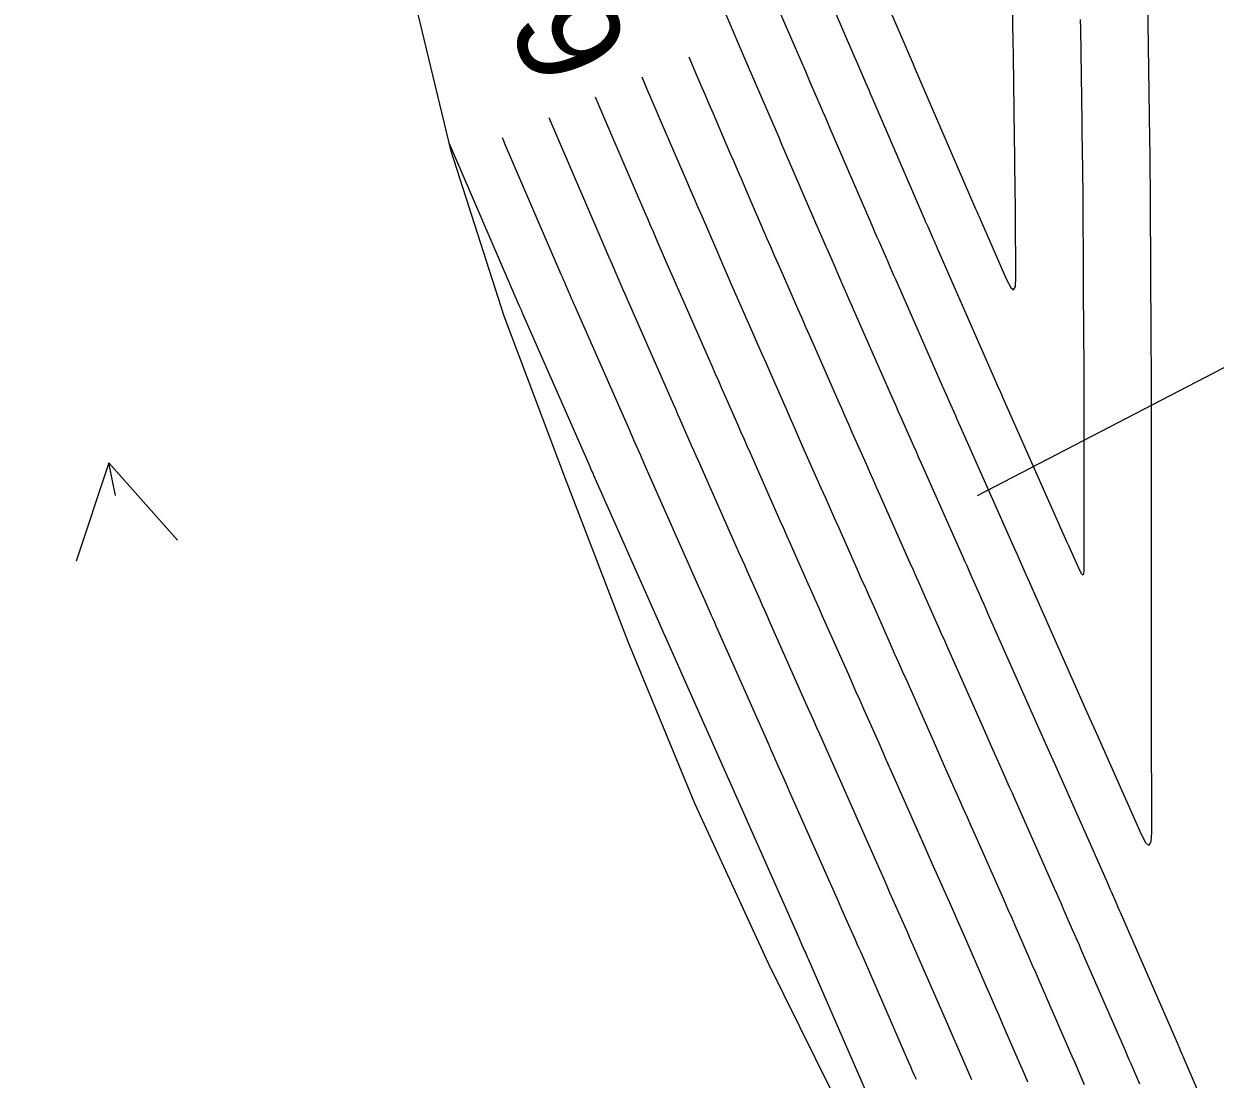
# Model space of a CAD drawing. Extents: x 954385 to 988206, y 1868364 to 1924553.
# Drawn here: x 958001.8 to 958070.9, y 1918535.1 to 1918596.3 of the extents above; entities that cross this region are included whole.
import ezdxf

# ---------------------------------------------------------------- set-up
doc = ezdxf.new("R2010")
doc.units = 0
for name, color, linetype in [('24', 7, 'Continuous'), ('26', 7, 'Continuous'), ('5', 7, 'Continuous'), ('6', 7, 'Continuous'), ('7', 7, 'Continuous')]:
    doc.layers.add(name, color=color, linetype=linetype)

msp = doc.modelspace()

# ---------------------------------------------------------------- linework, layer by layer
at = {"layer": '24'}
msp.add_lwpolyline([(958049.573, 1918532.557), (958045.001, 1918541.78), (958040.731, 1918551.071), (958036.858, 1918560.45), (958033.237, 1918569.886), (958029.666, 1918579.334), (958026.587, 1918588.891), (958024.254, 1918598.617), (958022.107, 1918608.383), (958020.314, 1918618.23), (958018.751, 1918628.128), (958016.763, 1918637.93), (958014.212, 1918647.607), (958011.88, 1918657.332), (958009.258, 1918666.992), (958007.706, 1918676.893), (958005.664, 1918686.683), (958004.274, 1918696.62), (958002.36, 1918706.439), (958001.804, 1918716.563)], dxfattribs=at)
at = {"layer": '26'}
for points in [[(958057.131, 1918568.928), (958097.866, 1918590.055), (958094.634, 1918584.999), (958097.866, 1918590.055), (958091.872, 1918590.326)], [(958007.131, 1918568.928), (958006.743, 1918570.819), (958010.725, 1918566.331), (958006.743, 1918570.819), (958004.848, 1918565.127)]]:
    msp.add_lwpolyline(points, dxfattribs=at)
at = {"layer": '6'}
for points in [[(958063.096, 1918596.53), (958063.104, 1918595.978), (958063.181, 1918590.592), (958063.191, 1918589.847), (958063.202, 1918589.102), (958063.223, 1918587.612), (958063.228, 1918587.239), (958063.233, 1918586.867), (958063.236, 1918586.494), (958063.238, 1918586.121), (958063.265, 1918581.674), (958063.288, 1918577.661), (958063.291, 1918577.146), (958063.293, 1918576.632), (958063.294, 1918576.117), (958063.295, 1918575.603), (958063.296, 1918573.545), (958063.296, 1918573.03), (958063.297, 1918572.516), (958063.297, 1918572.001), (958063.297, 1918571.487), (958063.3, 1918566.969), (958063.3, 1918566.677), (958063.301, 1918566.384), (958063.301, 1918566.091), (958063.301, 1918565.799), (958063.302, 1918564.586), (958063.289, 1918564.379), (958063.248, 1918564.303), (958063.179, 1918564.356), (958063.083, 1918564.539), (958062.43, 1918566.01), (958062.342, 1918566.208), (958058.626, 1918574.577), (958058.545, 1918574.76), (958058.464, 1918574.944), (958058.301, 1918575.31), (958058.261, 1918575.401), (958058.22, 1918575.493), (958058.18, 1918575.585), (958058.14, 1918575.676), (958054.815, 1918583.245), (958054.746, 1918583.403), (958054.677, 1918583.561), (958054.608, 1918583.718), (958054.538, 1918583.876), (958054.261, 1918584.506), (958054.192, 1918584.664), (958054.123, 1918584.822), (958054.055, 1918584.98), (958053.986, 1918585.138), (958051.025, 1918591.999), (958050.932, 1918592.216), (958050.838, 1918592.432), (958050.745, 1918592.649), (958050.651, 1918592.866), (958050.184, 1918593.949), (958049.903, 1918594.599), (958047.245, 1918600.761)], [(958060.06, 1918534.911), (958059.819, 1918535.468), (958059.577, 1918536.024), (958058.606, 1918538.25), (958058.363, 1918538.806), (958058.121, 1918539.363), (958057.878, 1918539.919), (958057.636, 1918540.476), (958056.454, 1918543.188), (958056.223, 1918543.717), (958055.991, 1918544.246), (958055.758, 1918544.774), (958055.524, 1918545.302), (958054.587, 1918547.413), (958054.353, 1918547.941), (958054.119, 1918548.469), (958053.885, 1918548.997), (958053.651, 1918549.525), (958052.297, 1918552.577), (958051.857, 1918553.568), (958051.418, 1918554.559), (958050.538, 1918556.54), (958050.319, 1918557.035), (958050.099, 1918557.531), (958049.879, 1918558.026), (958049.659, 1918558.522), (958048.127, 1918561.973), (958047.924, 1918562.43), (958047.721, 1918562.888), (958047.518, 1918563.345), (958047.315, 1918563.802), (958046.503, 1918565.632), (958046.3, 1918566.089), (958046.097, 1918566.546), (958045.894, 1918567.004), (958045.691, 1918567.461), (958043.955, 1918571.374), (958043.77, 1918571.791), (958043.585, 1918572.209), (958043.401, 1918572.626), (958043.218, 1918573.044), (958042.484, 1918574.714), (958042.3, 1918575.132), (958042.117, 1918575.55), (958041.933, 1918575.967), (958041.75, 1918576.385), (958039.82, 1918580.776), (958039.653, 1918581.157), (958039.486, 1918581.538), (958039.32, 1918581.919), (958039.155, 1918582.301), (958038.496, 1918583.829), (958038.331, 1918584.211), (958038.166, 1918584.593), (958038.002, 1918584.975), (958037.837, 1918585.357), (958035.744, 1918590.207), (958035.454, 1918590.881), (958035.163, 1918591.555), (958034.962, 1918592.022)]]:
    msp.add_lwpolyline(points, dxfattribs=at)
at = {"layer": '7'}
for points in [[(958049.693, 1918602.53), (958052.929, 1918595.028), (958053.106, 1918594.617), (958053.284, 1918594.206), (958053.372, 1918594), (958053.461, 1918593.795), (958057.016, 1918585.558), (958057.033, 1918585.518), (958057.05, 1918585.479), (958057.068, 1918585.439), (958057.085, 1918585.4), (958057.172, 1918585.202), (958057.224, 1918585.084), (958058.822, 1918581.446), (958059.059, 1918580.988), (958059.228, 1918580.855), (958059.327, 1918581.045), (958059.358, 1918581.56), (958059.336, 1918585.245), (958059.333, 1918585.618), (958059.33, 1918585.991), (958059.326, 1918586.363), (958059.321, 1918586.736), (958059.299, 1918588.226), (958059.294, 1918588.599), (958059.288, 1918588.971), (958059.283, 1918589.344), (958059.278, 1918589.716), (958059.211, 1918594.398), (958059.198, 1918595.302), (958059.185, 1918596.207), (958059.172, 1918597.111)], [(958066.994, 1918597.692), (958067.11, 1918589.617), (958067.122, 1918588.68), (958067.133, 1918587.743), (958067.141, 1918586.805), (958067.148, 1918585.868), (958067.193, 1918578.191), (958067.195, 1918577.849), (958067.196, 1918577.507), (958067.197, 1918577.165), (958067.198, 1918576.823), (958067.199, 1918574.42), (958067.199, 1918573.906), (958067.2, 1918573.391), (958067.2, 1918572.877), (958067.2, 1918572.362), (958067.202, 1918568.793), (958067.203, 1918568.026), (958067.203, 1918567.26), (958067.204, 1918566.493), (958067.205, 1918565.727), (958067.213, 1918556.581), (958067.213, 1918556.293), (958067.22, 1918549.382), (958067.185, 1918548.839), (958067.077, 1918548.637), (958066.896, 1918548.777), (958066.643, 1918549.259), (958063.899, 1918555.445), (958063.766, 1918555.745), (958063.499, 1918556.345), (958060.089, 1918564.032), (958059.957, 1918564.329), (958059.826, 1918564.626), (958059.562, 1918565.219), (958059.431, 1918565.515), (958059.299, 1918565.812), (958056.246, 1918572.688), (958056.151, 1918572.903), (958056.056, 1918573.118), (958055.96, 1918573.332), (958055.865, 1918573.547), (958055.484, 1918574.406), (958055.388, 1918574.621), (958055.293, 1918574.836), (958055.199, 1918575.051), (958055.104, 1918575.266), (958052.407, 1918581.407), (958052.286, 1918581.683), (958052.165, 1918581.958), (958052.044, 1918582.234), (958051.923, 1918582.51), (958051.438, 1918583.613), (958051.317, 1918583.889), (958051.196, 1918584.165), (958051.076, 1918584.442), (958050.956, 1918584.718), (958048.589, 1918590.203), (958048.446, 1918590.534), (958048.304, 1918590.864), (958048.161, 1918591.195), (958048.019, 1918591.525), (958047.448, 1918592.848), (958047.163, 1918593.509), (958046.878, 1918594.17), (958044.798, 1918598.992)], [(958042.35, 1918597.222), (958043.852, 1918593.741), (958044.236, 1918592.852), (958044.619, 1918591.963), (958045.386, 1918590.185), (958045.578, 1918589.741), (958045.769, 1918589.296), (958045.961, 1918588.852), (958046.153, 1918588.408), (958047.927, 1918584.298), (958048.097, 1918583.903), (958048.269, 1918583.508), (958048.441, 1918583.114), (958048.614, 1918582.72), (958049.307, 1918581.144), (958049.48, 1918580.75), (958049.653, 1918580.356), (958049.826, 1918579.962), (958049.999, 1918579.568), (958052.068, 1918574.856), (958052.217, 1918574.518), (958052.367, 1918574.179), (958052.516, 1918573.841), (958052.666, 1918573.503), (958053.266, 1918572.151), (958053.416, 1918571.813), (958053.566, 1918571.475), (958053.716, 1918571.137), (958053.866, 1918570.799), (958056.256, 1918565.416), (958056.38, 1918565.137), (958056.503, 1918564.859), (958056.627, 1918564.58), (958056.751, 1918564.301), (958057.245, 1918563.187), (958057.369, 1918562.908), (958057.493, 1918562.629), (958057.616, 1918562.351), (958057.74, 1918562.072), (958060.447, 1918555.97), (958060.83, 1918555.107), (958061.308, 1918554.029), (958061.5, 1918553.598), (958061.595, 1918553.382), (958064.646, 1918546.505), (958064.71, 1918546.361), (958064.773, 1918546.217), (958064.837, 1918546.073), (958064.9, 1918545.928), (958065.151, 1918545.35), (958065.214, 1918545.206), (958065.277, 1918545.061), (958065.34, 1918544.917), (958065.403, 1918544.773), (958068.791, 1918537.004), (958068.818, 1918536.943), (958068.844, 1918536.882), (958068.87, 1918536.822), (958068.897, 1918536.761), (958069.027, 1918536.457), (958069.079, 1918536.335), (958069.105, 1918536.274), (958070.76, 1918532.419)], [(958040.376, 1918594.357), (958040.827, 1918593.311), (958041.068, 1918592.753), (958041.308, 1918592.195), (958041.549, 1918591.637), (958041.79, 1918591.078), (958042.753, 1918588.845), (958042.994, 1918588.287), (958043.235, 1918587.729), (958043.476, 1918587.17), (958043.717, 1918586.612), (958044.897, 1918583.878), (958045.119, 1918583.365), (958045.342, 1918582.852), (958045.566, 1918582.339), (958045.79, 1918581.827), (958046.691, 1918579.778), (958046.916, 1918579.266), (958047.141, 1918578.754), (958047.366, 1918578.242), (958047.591, 1918577.73), (958049.033, 1918574.446), (958049.236, 1918573.984), (958049.44, 1918573.523), (958049.644, 1918573.061), (958049.848, 1918572.6), (958050.667, 1918570.755), (958050.872, 1918570.293), (958051.076, 1918569.832), (958051.281, 1918569.371), (958051.486, 1918568.91), (958053.213, 1918565.02), (958053.394, 1918564.611), (958053.576, 1918564.202), (958053.758, 1918563.793), (958053.939, 1918563.384), (958054.665, 1918561.748), (958054.847, 1918561.339), (958055.028, 1918560.93), (958055.21, 1918560.521), (958055.391, 1918560.112), (958057.395, 1918555.594), (958057.87, 1918554.525), (958058.66, 1918552.744), (958058.818, 1918552.388), (958058.976, 1918552.032), (958059.134, 1918551.676), (958059.292, 1918551.32), (958061.581, 1918546.158), (958061.714, 1918545.859), (958061.846, 1918545.56), (958061.977, 1918545.26), (958062.108, 1918544.961), (958062.631, 1918543.762), (958062.761, 1918543.462), (958062.892, 1918543.162), (958063.023, 1918542.862), (958063.153, 1918542.562), (958065.712, 1918536.695), (958065.814, 1918536.46), (958065.916, 1918536.225), (958066.018, 1918535.99), (958066.119, 1918535.754), (958066.524, 1918534.812)], [(958063.342, 1918534.747), (958063.165, 1918535.158), (958062.988, 1918535.568), (958062.811, 1918535.978), (958062.632, 1918536.387), (958060.903, 1918540.352), (958060.705, 1918540.807), (958060.506, 1918541.262), (958060.308, 1918541.718), (958060.11, 1918542.173), (958059.316, 1918543.993), (958059.117, 1918544.448), (958058.918, 1918544.903), (958058.718, 1918545.357), (958058.517, 1918545.811), (958056.988, 1918549.257), (958056.768, 1918549.754), (958056.547, 1918550.251), (958056.327, 1918550.747), (958056.107, 1918551.244), (958055.225, 1918553.231), (958054.784, 1918554.225), (958054.344, 1918555.218), (958053.042, 1918558.152), (958052.803, 1918558.691), (958052.563, 1918559.23), (958052.324, 1918559.77), (958052.085, 1918560.309), (958051.127, 1918562.466), (958050.888, 1918563.005), (958050.649, 1918563.545), (958050.409, 1918564.084), (958050.17, 1918564.623), (958049.102, 1918567.028), (958048.844, 1918567.609), (958048.587, 1918568.189), (958048.329, 1918568.77), (958048.071, 1918569.35), (958046.986, 1918571.795), (958046.749, 1918572.33), (958046.513, 1918572.866), (958046.277, 1918573.401), (958046.041, 1918573.937), (958045.1, 1918576.08), (958044.864, 1918576.616), (958044.629, 1918577.152), (958044.393, 1918577.688), (958044.158, 1918578.223), (958042.847, 1918581.205), (958042.63, 1918581.7), (958042.414, 1918582.195), (958042.199, 1918582.69), (958041.985, 1918583.186), (958041.129, 1918585.169), (958040.915, 1918585.665), (958040.701, 1918586.161), (958040.487, 1918586.657), (958040.273, 1918587.152), (958038.768, 1918590.642), (958038.381, 1918591.538), (958037.994, 1918592.434), (958037.669, 1918593.189)], [(958032.255, 1918590.854), (958032.429, 1918590.45), (958032.721, 1918589.773), (958035.401, 1918583.561), (958035.516, 1918583.293), (958035.632, 1918583.025), (958035.748, 1918582.757), (958035.863, 1918582.489), (958036.326, 1918581.416), (958036.442, 1918581.148), (958036.558, 1918580.881), (958036.675, 1918580.613), (958036.792, 1918580.346), (958039.342, 1918574.547), (958039.473, 1918574.247), (958039.605, 1918573.948), (958039.736, 1918573.648), (958039.868, 1918573.348), (958040.394, 1918572.15), (958040.526, 1918571.851), (958040.658, 1918571.552), (958040.79, 1918571.252), (958040.923, 1918570.953), (958043.311, 1918565.572), (958043.459, 1918565.238), (958043.607, 1918564.904), (958043.756, 1918564.57), (958043.904, 1918564.235), (958044.497, 1918562.899), (958044.646, 1918562.565), (958044.794, 1918562.231), (958044.942, 1918561.897), (958045.091, 1918561.563), (958047.31, 1918556.561), (958047.472, 1918556.196), (958047.634, 1918555.831), (958047.796, 1918555.466), (958047.958, 1918555.101), (958048.768, 1918553.276), (958049.254, 1918552.181), (958051.347, 1918547.462), (958051.519, 1918547.075), (958051.691, 1918546.688), (958051.863, 1918546.3), (958052.034, 1918545.913), (958052.722, 1918544.364), (958052.893, 1918543.977), (958053.064, 1918543.589), (958053.234, 1918543.201), (958053.404, 1918542.813), (958055.385, 1918538.266), (958055.56, 1918537.865), (958055.735, 1918537.463), (958055.91, 1918537.062), (958056.085, 1918536.661), (958056.785, 1918535.056)], [(958026.47, 1918589.377), (958026.675, 1918588.904), (958030.528, 1918579.97), (958030.598, 1918579.808), (958030.668, 1918579.647), (958030.685, 1918579.607), (958030.702, 1918579.567), (958030.72, 1918579.526), (958030.738, 1918579.486), (958034.525, 1918570.87), (958034.581, 1918570.743), (958034.636, 1918570.617), (958034.747, 1918570.364), (958034.775, 1918570.301), (958034.803, 1918570.238), (958034.831, 1918570.174), (958034.859, 1918570.111), (958038.55, 1918561.793), (958038.628, 1918561.618), (958038.706, 1918561.443), (958038.9, 1918561.005), (958039.017, 1918560.742), (958042.612, 1918552.641), (958042.705, 1918552.432), (958042.798, 1918552.224), (958043.168, 1918551.388), (958046.74, 1918543.337), (958046.929, 1918542.913), (958047.117, 1918542.488), (958047.164, 1918542.382), (958047.211, 1918542.276), (958047.257, 1918542.169), (958047.304, 1918542.063), (958050.885, 1918533.846)], [(958029.548, 1918589.686), (958029.649, 1918589.453), (958029.698, 1918589.338), (958032.965, 1918581.765), (958033.031, 1918581.611), (958033.098, 1918581.457), (958033.164, 1918581.303), (958033.231, 1918581.149), (958033.497, 1918580.532), (958033.563, 1918580.378), (958033.63, 1918580.224), (958033.698, 1918580.07), (958033.765, 1918579.916), (958036.934, 1918572.708), (958037.013, 1918572.527), (958037.093, 1918572.345), (958037.173, 1918572.164), (958037.252, 1918571.983), (958037.571, 1918571.257), (958037.651, 1918571.076), (958037.731, 1918570.895), (958037.811, 1918570.713), (958037.891, 1918570.532), (958040.931, 1918563.683), (958041.024, 1918563.472), (958041.118, 1918563.261), (958041.211, 1918563.05), (958041.305, 1918562.839), (958041.679, 1918561.996), (958041.773, 1918561.785), (958041.867, 1918561.574), (958041.96, 1918561.363), (958042.054, 1918561.152), (958044.961, 1918554.601), (958045.066, 1918554.367), (958045.17, 1918554.132), (958045.274, 1918553.897), (958045.378, 1918553.662), (958046.003, 1918552.254), (958046.211, 1918551.785), (958049.044, 1918545.4), (958049.263, 1918544.906), (958049.482, 1918544.413), (958049.919, 1918543.426), (958050.028, 1918543.179), (958050.137, 1918542.932), (958050.246, 1918542.685), (958050.354, 1918542.438), (958053.135, 1918536.056), (958053.242, 1918535.81), (958053.349, 1918535.564), (958053.457, 1918535.318), (958053.564, 1918535.072)]]:
    msp.add_lwpolyline(points, dxfattribs=at)

# ---------------------------------------------------------------- texts
at = {"layer": '5'}
msp.add_text('615', height=6, rotation=113.33273, dxfattribs=at).set_placement((958037.103, 1918594.631))

doc.saveas('drawing.dxf')
